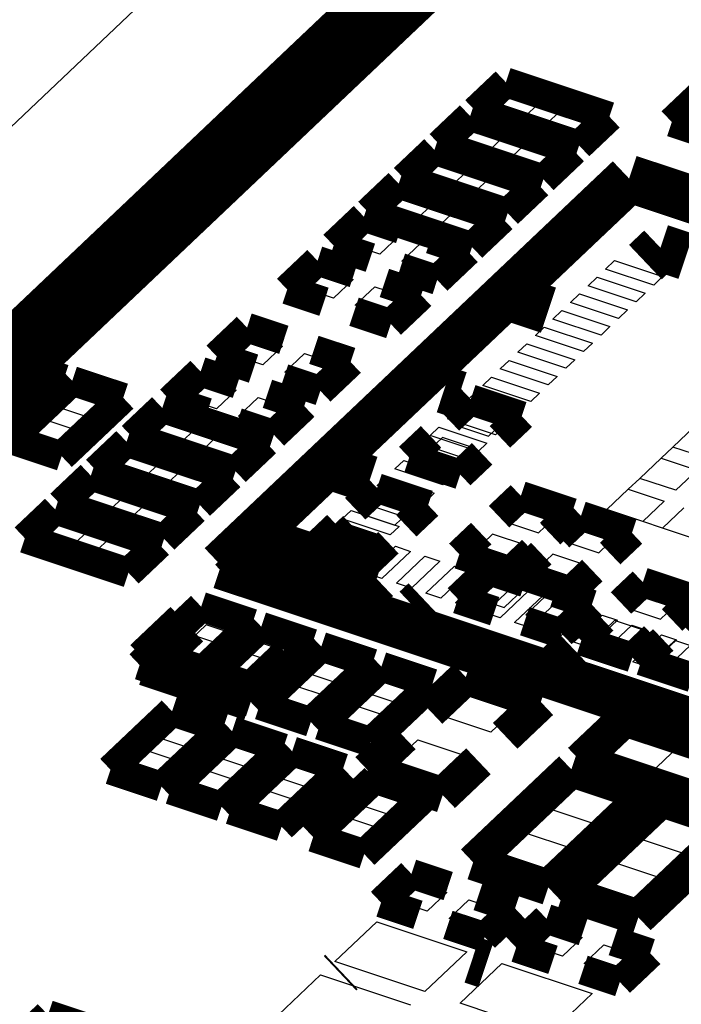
# Model space of a CAD drawing. Extents: x 0 to 1189, y 0 to 841.
# Tile 281 of 297: x 625.88 to 629.25, y 554.97 to 559.98. Entities that reach past the tile are written whole.
import ezdxf

# ---------------------------------------------------------------- set-up
doc = ezdxf.new("R2010")
doc.units = 0
doc.header["$LTSCALE"] = 65.395
doc.layers.get('0').update_dxf_attribs({"linetype": 'CONTINUOUS'})
doc.layers.add('AL-BASE_ES7632BT_22_2', color=7, linetype='CONTINUOUS')

msp = doc.modelspace()

# ---------------------------------------------------------------- linework, layer by layer
at = {"color": 7, "linetype": 'Continuous'}
for p, q in [((629.6331, 561.7022), (624.783, 557.1055)), ((628.2712, 559.5214), (628.3711, 559.6161)), ((628.3711, 559.6161), (628.5333, 559.5622)), ((628.5333, 559.5622), (628.4334, 559.4675)), ((628.5446, 559.4305), (628.6445, 559.5252)), ((628.6445, 559.5252), (628.8067, 559.4712)), ((628.4334, 559.4675), (628.2712, 559.5214)), ((628.0895, 559.3493), (628.1894, 559.444)), ((628.1894, 559.444), (628.3516, 559.39)), ((628.7068, 559.3765), (628.5446, 559.4305)), ((628.8067, 559.4712), (628.7068, 559.3765)), ((628.3516, 559.39), (628.2517, 559.2953)), ((628.2517, 559.2953), (628.0895, 559.3493)), ((628.363, 559.2583), (628.4629, 559.353)), ((628.4629, 559.353), (628.6251, 559.299)), ((628.6251, 559.299), (628.5251, 559.2043)), ((627.9079, 559.1771), (628.0078, 559.2718)), ((628.0078, 559.2718), (628.1699, 559.2178)), ((628.5251, 559.2043), (628.363, 559.2583)), ((628.07, 559.1231), (627.9079, 559.1771)), ((628.1699, 559.2178), (628.07, 559.1231)), ((628.1813, 559.0861), (628.2812, 559.1808)), ((628.2812, 559.1808), (628.4434, 559.1269)), ((628.4434, 559.1269), (628.3435, 559.0322)), ((627.7262, 559.0049), (627.8261, 559.0996)), ((627.8261, 559.0996), (627.9883, 559.0457)), ((628.3435, 559.0322), (628.1813, 559.0861)), ((627.9883, 559.0457), (627.8884, 558.951)), ((627.8884, 558.951), (627.7262, 559.0049)), ((627.9996, 558.9139), (628.0996, 559.0086)), ((628.0996, 559.0086), (628.2617, 558.9547)), ((627.5491, 558.837), (627.649, 558.9317)), ((627.649, 558.9317), (627.8112, 558.8778)), ((628.2617, 558.9547), (628.1618, 558.86)), ((627.8112, 558.8778), (627.7112, 558.7831)), ((628.1618, 558.86), (627.9996, 558.9139)), ((627.7112, 558.7831), (627.5491, 558.837)), ((627.8225, 558.7461), (627.9224, 558.8408)), ((627.9224, 558.8408), (628.0846, 558.7868)), ((628.0846, 558.7868), (627.9847, 558.6921)), ((627.9847, 558.6921), (627.8225, 558.7461)), ((628.8606, 558.7068), (628.906, 558.7499)), ((628.906, 558.7499), (629.1506, 558.6685)), ((627.3129, 558.6132), (627.4128, 558.7079)), ((627.4128, 558.7079), (627.575, 558.654)), ((629.1051, 558.6255), (628.8606, 558.7068)), ((627.575, 558.654), (627.4751, 558.5593)), ((628.7712, 558.6221), (628.8166, 558.6651)), ((629.0157, 558.5407), (628.7712, 558.6221)), ((628.8166, 558.6651), (629.0611, 558.5837)), ((629.1506, 558.6685), (629.1051, 558.6255)), ((627.4751, 558.5593), (627.3129, 558.6132)), ((627.5863, 558.5222), (627.6863, 558.6169)), ((627.6863, 558.6169), (627.8484, 558.563)), ((628.6818, 558.5374), (628.7272, 558.5804)), ((628.7272, 558.5804), (628.9718, 558.499)), ((629.0611, 558.5837), (629.0157, 558.5407)), ((627.7485, 558.4683), (627.5863, 558.5222)), ((627.8484, 558.563), (627.7485, 558.4683)), ((628.9263, 558.456), (628.6818, 558.5374)), ((628.5924, 558.4526), (628.6378, 558.4956)), ((628.6378, 558.4956), (628.8823, 558.4143)), ((628.9718, 558.499), (628.9263, 558.456)), ((628.8369, 558.3712), (628.5924, 558.4526)), ((628.503, 558.3679), (628.5484, 558.4109)), ((628.5484, 558.4109), (628.793, 558.3296)), ((628.8823, 558.4143), (628.8369, 558.3712)), ((626.9541, 558.2732), (627.054, 558.3679)), ((627.054, 558.3679), (627.2162, 558.3139)), ((628.4136, 558.2831), (628.459, 558.3262)), ((628.459, 558.3262), (628.7035, 558.2448)), ((628.7475, 558.2865), (628.503, 558.3679)), ((628.793, 558.3296), (628.7475, 558.2865)), ((627.1163, 558.2192), (626.9541, 558.2732)), ((627.2162, 558.3139), (627.1163, 558.2192)), ((627.2276, 558.1822), (627.3275, 558.2769)), ((627.3275, 558.2769), (627.4896, 558.2229)), ((628.6581, 558.2018), (628.4136, 558.2831)), ((627.4896, 558.2229), (627.3897, 558.1283)), ((628.3242, 558.1984), (628.3696, 558.2415)), ((628.3696, 558.2415), (628.6141, 558.1601)), ((628.7035, 558.2448), (628.6581, 558.2018)), ((625.8615, 558.1918), (626.0297, 558.1359)), ((627.3897, 558.1283), (627.2276, 558.1822)), ((628.5687, 558.1171), (628.3242, 558.1984)), ((626.0297, 558.1359), (625.9333, 558.0445)), ((626.7179, 558.0494), (626.8179, 558.1441)), ((626.8179, 558.1441), (626.98, 558.0901)), ((628.2348, 558.1137), (628.2802, 558.1567)), ((628.2802, 558.1567), (628.5247, 558.0754)), ((628.6141, 558.1601), (628.5687, 558.1171)), ((625.9333, 558.0445), (625.7652, 558.1005)), ((626.0678, 558.0056), (626.1641, 558.0969)), ((626.1641, 558.0969), (626.3323, 558.041)), ((626.98, 558.0901), (626.8801, 557.9954)), ((628.1454, 558.029), (628.1908, 558.072)), ((628.1908, 558.072), (628.4353, 557.9907)), ((628.4793, 558.0323), (628.2348, 558.1137)), ((628.5247, 558.0754), (628.4793, 558.0323)), ((626.3323, 558.041), (626.2359, 557.9497)), ((626.8801, 557.9954), (626.7179, 558.0494)), ((626.9914, 557.9584), (627.0913, 558.0531)), ((627.0913, 558.0531), (627.2535, 557.9991)), ((628.3899, 557.9476), (628.1454, 558.029)), ((626.2359, 557.9497), (626.0678, 558.0056)), ((627.2535, 557.9991), (627.1536, 557.9044)), ((628.0559, 557.9442), (628.1014, 557.9873)), ((628.1014, 557.9873), (628.3459, 557.9059)), ((628.4353, 557.9907), (628.3899, 557.9476)), ((625.9053, 557.8516), (626.0016, 557.9429)), ((626.0016, 557.9429), (626.1698, 557.887)), ((626.5227, 557.8643), (626.6226, 557.959)), ((626.6226, 557.959), (626.7847, 557.905)), ((627.1536, 557.9044), (626.9914, 557.9584)), ((628.3005, 557.8629), (628.0559, 557.9442)), ((626.1698, 557.887), (626.0734, 557.7957)), ((626.7847, 557.905), (626.6848, 557.8103)), ((627.9666, 557.8595), (628.012, 557.9026)), ((628.012, 557.9026), (628.2565, 557.8212)), ((628.3459, 557.9059), (628.3005, 557.8629)), ((629.2027, 557.8013), (629.3117, 557.9046)), ((626.0734, 557.7957), (625.9053, 557.8516)), ((626.6848, 557.8103), (626.5227, 557.8643)), ((626.7961, 557.7733), (626.896, 557.868)), ((626.896, 557.868), (627.0582, 557.814)), ((628.2111, 557.7781), (627.9666, 557.8595)), ((628.2565, 557.8212), (628.2111, 557.7781)), ((626.341, 557.6921), (626.4409, 557.7868)), ((626.4409, 557.7868), (626.6031, 557.7328)), ((626.9583, 557.7193), (626.7961, 557.7733)), ((627.0582, 557.814), (626.9583, 557.7193)), ((627.8771, 557.7748), (627.9226, 557.8178)), ((628.1217, 557.6934), (627.8771, 557.7748)), ((627.9226, 557.8178), (628.1671, 557.7364)), ((629.1437, 557.7453), (629.2027, 557.8013)), ((629.3861, 557.7403), (629.2027, 557.8013)), ((626.6031, 557.7328), (626.5032, 557.6381)), ((627.7878, 557.6901), (627.8332, 557.7331)), ((627.8332, 557.7331), (628.0777, 557.6517)), ((628.1671, 557.7364), (628.1217, 557.6934)), ((629.0347, 557.642), (629.1437, 557.7453)), ((629.1437, 557.7453), (629.3271, 557.6843)), ((626.5032, 557.6381), (626.341, 557.6921)), ((626.6144, 557.6011), (626.7143, 557.6958)), ((626.7143, 557.6958), (626.8765, 557.6419)), ((628.0323, 557.6087), (627.7878, 557.6901)), ((629.3271, 557.6843), (629.2181, 557.581)), ((626.8765, 557.6419), (626.7766, 557.5472)), ((627.6983, 557.6053), (627.7438, 557.6483)), ((627.7438, 557.6483), (627.9883, 557.567)), ((628.0777, 557.6517), (628.0323, 557.6087)), ((628.9756, 557.5861), (629.0347, 557.642)), ((629.2181, 557.581), (629.0347, 557.642)), ((626.1593, 557.5199), (626.2592, 557.6146)), ((626.2592, 557.6146), (626.4214, 557.5607)), ((626.7766, 557.5472), (626.6144, 557.6011)), ((627.9429, 557.5239), (627.6983, 557.6053)), ((628.8666, 557.4828), (628.9756, 557.5861)), ((628.9756, 557.5861), (629.159, 557.5251)), ((626.3215, 557.466), (626.1593, 557.5199)), ((626.4214, 557.5607), (626.3215, 557.466)), ((626.4328, 557.4289), (626.5327, 557.5236)), ((626.5327, 557.5236), (626.6949, 557.4697)), ((627.609, 557.5206), (627.6544, 557.5636)), ((627.8535, 557.4392), (627.609, 557.5206)), ((627.6544, 557.5636), (627.8989, 557.4823)), ((627.9883, 557.567), (627.9429, 557.5239)), ((629.159, 557.5251), (629.05, 557.4218)), ((626.6949, 557.4697), (626.5949, 557.375)), ((627.5195, 557.4358), (627.5649, 557.4789)), ((627.5649, 557.4789), (627.8095, 557.3975)), ((627.8989, 557.4823), (627.8535, 557.4392)), ((629.05, 557.4218), (628.8666, 557.4828)), ((629.1494, 557.3887), (629.2584, 557.492)), ((625.9777, 557.3478), (626.0776, 557.4424)), ((626.0776, 557.4424), (626.2397, 557.3885)), ((626.5949, 557.375), (626.4328, 557.4289)), ((627.7641, 557.3545), (627.5195, 557.4358)), ((629.1494, 557.3887), (629.05, 557.4218)), ((626.2397, 557.3885), (626.1398, 557.2938)), ((627.8095, 557.3975), (627.7641, 557.3545)), ((629.3328, 557.3277), (629.1494, 557.3887)), ((626.1398, 557.2938), (625.9777, 557.3478)), ((626.2511, 557.2568), (626.351, 557.3515)), ((626.351, 557.3515), (626.5132, 557.2975)), ((626.5132, 557.2975), (626.4133, 557.2028)), ((627.6452, 557.1583), (627.7905, 557.2961)), ((627.867, 557.2706), (627.7216, 557.1329)), ((627.7905, 557.2961), (627.867, 557.2706)), ((626.4133, 557.2028), (626.2511, 557.2568)), ((627.7957, 557.1083), (627.941, 557.246)), ((628.0174, 557.2206), (627.8721, 557.0828)), ((627.941, 557.246), (628.0174, 557.2206)), ((627.9461, 557.0582), (628.0914, 557.196)), ((628.1678, 557.1705), (628.0225, 557.0328)), ((628.0914, 557.196), (628.1678, 557.1705)), ((627.7216, 557.1329), (627.6452, 557.1583)), ((628.0966, 557.0082), (628.2419, 557.1459)), ((628.3183, 557.1205), (628.173, 556.9827)), ((628.2419, 557.1459), (628.3183, 557.1205)), ((627.8721, 557.0828), (627.7957, 557.1083)), ((628.247, 556.9581), (628.3923, 557.0959)), ((628.4687, 557.0704), (628.3234, 556.9327)), ((628.3923, 557.0959), (628.4687, 557.0704)), ((628.0225, 557.0328), (627.9461, 557.0582)), ((628.3974, 556.9081), (628.5428, 557.0458)), ((628.6192, 557.0204), (628.4739, 556.8826)), ((628.5428, 557.0458), (628.6192, 557.0204)), ((628.173, 556.9827), (628.0966, 557.0082)), ((628.5478, 556.858), (628.6932, 556.9958)), ((628.7696, 556.9703), (628.6243, 556.8326)), ((628.6932, 556.9958), (628.7696, 556.9703)), ((626.7244, 556.8567), (626.8207, 556.948)), ((626.8207, 556.948), (626.9889, 556.8921)), ((628.3234, 556.9327), (628.247, 556.9581)), ((628.6983, 556.808), (628.8436, 556.9457)), ((628.9201, 556.9203), (628.7747, 556.7825)), ((628.8436, 556.9457), (628.9201, 556.9203)), ((626.9889, 556.8921), (626.8925, 556.8008)), ((628.4739, 556.8826), (628.3974, 556.9081)), ((628.8487, 556.7579), (628.9941, 556.8957)), ((629.0705, 556.8702), (628.9251, 556.7325)), ((628.9941, 556.8957), (629.0705, 556.8702)), ((626.8925, 556.8008), (626.7244, 556.8567)), ((627.0301, 556.755), (627.1264, 556.8463)), ((627.1264, 556.8463), (627.2946, 556.7904)), ((628.6243, 556.8326), (628.5478, 556.858)), ((628.9992, 556.7079), (629.1445, 556.8456)), ((629.221, 556.8202), (629.0756, 556.6824)), ((629.1445, 556.8456), (629.221, 556.8202)), ((626.5619, 556.7027), (626.6582, 556.794)), ((626.6582, 556.794), (626.8264, 556.7381)), ((627.2946, 556.7904), (627.1982, 556.6991)), ((628.7747, 556.7825), (628.6983, 556.808)), ((629.1496, 556.6578), (629.2949, 556.7955)), ((629.3714, 556.7701), (629.226, 556.6324)), ((626.8264, 556.7381), (626.73, 556.6468)), ((627.1982, 556.6991), (627.0301, 556.755)), ((627.3358, 556.6533), (627.4321, 556.7446)), ((627.4321, 556.7446), (627.6003, 556.6887)), ((628.9251, 556.7325), (628.8487, 556.7579)), ((626.73, 556.6468), (626.5619, 556.7027)), ((626.8676, 556.601), (626.9639, 556.6923)), ((626.9639, 556.6923), (627.1321, 556.6364)), ((627.6003, 556.6887), (627.5039, 556.5974)), ((629.0756, 556.6824), (628.9992, 556.7079)), ((627.1321, 556.6364), (627.0357, 556.545)), ((627.5039, 556.5974), (627.3358, 556.6533)), ((627.6414, 556.5516), (627.7378, 556.6429)), ((627.7378, 556.6429), (627.906, 556.587)), ((629.226, 556.6324), (629.1496, 556.6578)), ((627.0357, 556.545), (626.8676, 556.601)), ((627.1733, 556.4993), (627.2696, 556.5906)), ((627.2696, 556.5906), (627.4378, 556.5347)), ((627.906, 556.587), (627.8096, 556.4956)), ((628.0314, 556.4319), (628.1767, 556.5696)), ((628.1767, 556.5696), (628.4213, 556.4882)), ((627.4378, 556.5347), (627.3414, 556.4433)), ((627.8096, 556.4956), (627.6414, 556.5516)), ((627.3414, 556.4433), (627.1733, 556.4993)), ((627.4789, 556.3976), (627.5753, 556.4889)), ((627.5753, 556.4889), (627.7435, 556.433)), ((628.4213, 556.4882), (628.2759, 556.3505)), ((627.7435, 556.433), (627.6471, 556.3416)), ((628.2759, 556.3505), (628.0314, 556.4319)), ((626.5759, 556.3246), (626.6723, 556.4159)), ((626.6723, 556.4159), (626.8404, 556.36)), ((627.6471, 556.3416), (627.4789, 556.3976)), ((626.744, 556.2686), (626.5759, 556.3246)), ((626.8404, 556.36), (626.744, 556.2686)), ((628.841, 556.2206), (628.9864, 556.3584)), ((628.9864, 556.3584), (629.2309, 556.277)), ((626.8816, 556.2229), (626.978, 556.3142)), ((626.978, 556.3142), (627.1461, 556.2583)), ((627.7589, 556.1736), (627.9042, 556.3113)), ((627.9042, 556.3113), (628.1488, 556.23)), ((629.2309, 556.277), (629.0856, 556.1393)), ((626.4134, 556.1706), (626.5098, 556.2619)), ((626.5098, 556.2619), (626.6779, 556.206)), ((627.0497, 556.1669), (626.8816, 556.2229)), ((627.1461, 556.2583), (627.0497, 556.1669)), ((628.1488, 556.23), (628.0034, 556.0922)), ((629.0856, 556.1393), (628.841, 556.2206)), ((626.5815, 556.1146), (626.4134, 556.1706)), ((626.6779, 556.206), (626.5815, 556.1146)), ((627.1873, 556.1212), (627.2837, 556.2125)), ((627.2837, 556.2125), (627.4518, 556.1566)), ((628.0034, 556.0922), (627.7589, 556.1736)), ((626.7191, 556.0688), (626.8155, 556.1602)), ((626.8155, 556.1602), (626.9836, 556.1042)), ((627.3554, 556.0652), (627.1873, 556.1212)), ((627.4518, 556.1566), (627.3554, 556.0652)), ((626.8872, 556.0129), (626.7191, 556.0688)), ((626.9836, 556.1042), (626.8872, 556.0129)), ((627.6076, 555.9813), (627.704, 556.0726)), ((627.704, 556.0726), (627.8721, 556.0167)), ((628.5685, 555.9624), (628.7139, 556.1001)), ((628.7139, 556.1001), (628.9584, 556.0187)), ((627.0248, 555.9671), (627.1212, 556.0585)), ((627.1212, 556.0585), (627.2893, 556.0025)), ((627.8721, 556.0167), (627.7757, 555.9254)), ((628.9584, 556.0187), (628.8131, 555.881)), ((627.1929, 555.9112), (627.0248, 555.9671)), ((627.2893, 556.0025), (627.1929, 555.9112)), ((627.7757, 555.9254), (627.6076, 555.9813)), ((627.4451, 555.8273), (627.5415, 555.9186)), ((627.5415, 555.9186), (627.7096, 555.8627)), ((628.8131, 555.881), (628.5685, 555.9624)), ((629.0271, 555.8098), (629.1724, 555.9476)), ((629.1724, 555.9476), (629.417, 555.8662)), ((627.6132, 555.7714), (627.4451, 555.8273)), ((627.7096, 555.8627), (627.6132, 555.7714)), ((628.296, 555.7041), (628.4414, 555.8419)), ((628.4414, 555.8419), (628.6859, 555.7605)), ((629.2716, 555.7285), (629.0271, 555.8098)), ((628.6859, 555.7605), (628.5406, 555.6228)), ((628.5406, 555.6228), (628.296, 555.7041)), ((628.7546, 555.5516), (628.8999, 555.6893)), ((628.8999, 555.6893), (629.1445, 555.6079)), ((627.7907, 555.4943), (627.8906, 555.589)), ((627.8906, 555.589), (628.0527, 555.535)), ((629.1445, 555.6079), (628.9991, 555.4702)), ((628.0527, 555.535), (627.9528, 555.4403)), ((628.9991, 555.4702), (628.7546, 555.5516)), ((627.9528, 555.4403), (627.7907, 555.4943)), ((628.0641, 555.4033), (628.164, 555.498)), ((628.164, 555.498), (628.3262, 555.444)), ((628.3262, 555.444), (628.2263, 555.3493)), ((627.4817, 555.1841), (627.6952, 555.3865)), ((627.6952, 555.3865), (628.1537, 555.2339)), ((628.2263, 555.3493), (628.0641, 555.4033)), ((628.4785, 555.2654), (628.5784, 555.3601)), ((628.5784, 555.3601), (628.7406, 555.3062)), ((628.6406, 555.2115), (628.4785, 555.2654)), ((628.7406, 555.3062), (628.6406, 555.2115)), ((628.7519, 555.1744), (628.8518, 555.2691)), ((628.8518, 555.2691), (629.014, 555.2152)), ((628.1537, 555.2339), (627.9403, 555.0316)), ((629.014, 555.2152), (628.9141, 555.1205)), ((627.9403, 555.0316), (627.4817, 555.1841)), ((628.1196, 554.9719), (628.333, 555.1742)), ((628.333, 555.1742), (628.7916, 555.0217)), ((628.9141, 555.1205), (628.7519, 555.1744)), ((627.1956, 554.913), (627.4091, 555.1153)), ((627.4091, 555.1153), (627.8676, 554.9627)), ((628.7916, 555.0217), (628.5781, 554.8194)), ((628.5781, 554.8194), (628.1196, 554.9719))]:
    msp.add_line(p, q, dxfattribs=at)
at = {"color": 1, "linetype": 'Continuous'}
for p, q in [((628.1926, 558.0036), (628.0963, 557.9123)), ((628.3608, 557.9477), (628.1926, 558.0036)), ((628.2644, 557.8563), (628.3608, 557.9477)), ((628.0963, 557.9123), (628.2644, 557.8563)), ((628.0301, 557.8496), (627.9338, 557.7583)), ((628.1983, 557.7937), (628.0301, 557.8496)), ((628.1019, 557.7023), (628.1983, 557.7937)), ((627.9338, 557.7583), (628.1019, 557.7023)), ((627.7158, 557.5516), (627.6194, 557.4603)), ((627.8839, 557.4957), (627.7158, 557.5516)), ((627.7875, 557.4044), (627.8839, 557.4957)), ((628.4479, 557.5116), (628.3515, 557.4203)), ((628.616, 557.4557), (628.4479, 557.5116)), ((627.6194, 557.4603), (627.7875, 557.4044)), ((628.3515, 557.4203), (628.5196, 557.3643)), ((628.5196, 557.3643), (628.616, 557.4557)), ((627.5533, 557.3976), (627.4569, 557.3063)), ((627.7214, 557.3417), (627.5533, 557.3976)), ((628.7536, 557.4099), (628.6572, 557.3186)), ((628.9217, 557.354), (628.7536, 557.4099)), ((627.625, 557.2504), (627.7214, 557.3417)), ((628.2854, 557.3576), (628.189, 557.2662)), ((628.4535, 557.3016), (628.2854, 557.3576)), ((628.6572, 557.3186), (628.8253, 557.2626)), ((628.8253, 557.2626), (628.9217, 557.354)), ((627.4569, 557.3063), (627.625, 557.2504)), ((628.3571, 557.2103), (628.4535, 557.3016)), ((627.1913, 557.2405), (627.0097, 557.0684)), ((627.5734, 557.1134), (627.1913, 557.2405)), ((628.189, 557.2662), (628.3571, 557.2103)), ((628.5911, 557.2559), (628.4947, 557.1645)), ((628.7592, 557.1999), (628.5911, 557.2559)), ((628.6628, 557.1086), (628.7592, 557.1999)), ((628.2815, 557.1337), (628.1816, 557.039)), ((628.4437, 557.0798), (628.2815, 557.1337)), ((628.4947, 557.1645), (628.6628, 557.1086)), ((627.0097, 557.0684), (627.3918, 556.9412)), ((627.3918, 556.9412), (627.5734, 557.1134)), ((628.3437, 556.9851), (628.4437, 557.0798)), ((629.0687, 557.0724), (628.9723, 556.9811)), ((629.2368, 557.0165), (629.0687, 557.0724)), ((628.1816, 557.039), (628.3437, 556.9851)), ((628.5549, 557.0427), (628.455, 556.948)), ((628.7171, 556.9888), (628.5549, 557.0427)), ((628.6172, 556.8941), (628.7171, 556.9888)), ((628.9723, 556.9811), (629.1404, 556.9252)), ((629.1404, 556.9252), (629.2368, 557.0165)), ((628.455, 556.948), (628.6172, 556.8941)), ((628.9062, 556.9184), (628.8098, 556.8271)), ((629.0743, 556.8625), (628.9062, 556.9184)), ((626.828, 556.8962), (626.6463, 556.724)), ((627.2101, 556.7691), (626.828, 556.8962)), ((628.8098, 556.8271), (628.9779, 556.7712)), ((628.9779, 556.7712), (629.0743, 556.8625)), ((627.0284, 556.5969), (627.2101, 556.7691)), ((629.2119, 556.8167), (629.1155, 556.7254)), ((629.38, 556.7608), (629.2119, 556.8167)), ((626.6463, 556.724), (627.0284, 556.5969)), ((629.1155, 556.7254), (629.2836, 556.6695))]:
    msp.add_line(p, q, dxfattribs=at)
at = {"color": 7, "linetype": 'Continuous'}
for points, const_width in [([(624.5291, 557.0911), (629.4382, 561.7437)], 0.2416), ([(624.775, 557.1315), (629.5887, 561.6937)], 0.2416), ([(629.5105, 559.7517), (629.1972, 559.4547)], 0.151), ([(628.3525, 559.6572), (628.1981, 559.5109)], 0.151), ([(628.8798, 559.4818), (628.3525, 559.6572)], 0.151), ([(628.1981, 559.5109), (628.7254, 559.3354)], 0.151), ([(628.1708, 559.485), (628.0164, 559.3387)], 0.151), ([(628.6982, 559.3096), (628.1708, 559.485)], 0.151), ([(628.7254, 559.3354), (628.8798, 559.4818)], 0.151), ([(629.1972, 559.4547), (629.457, 559.3682)], 0.151), ([(627.9892, 559.3129), (627.8348, 559.1665)], 0.151), ([(628.5165, 559.1374), (627.9892, 559.3129)], 0.151), ([(628.0164, 559.3387), (628.5437, 559.1632)], 0.151), ([(628.5437, 559.1632), (628.6982, 559.3096)], 0.151), ([(626.903, 557.1989), (628.98, 559.1673)], 0.2416), ([(628.98, 559.1673), (632.475, 558.0045)], 0.2416), ([(627.8348, 559.1665), (628.3621, 558.9911)], 0.151), ([(627.8075, 559.1407), (627.6531, 558.9943)], 0.151), ([(628.3348, 558.9653), (627.8075, 559.1407)], 0.151), ([(628.3621, 558.9911), (628.5165, 559.1374)], 0.151), ([(627.6304, 558.9728), (627.476, 558.8265)], 0.151), ([(627.8176, 558.9105), (627.6304, 558.9728)], 0.151), ([(627.6531, 558.9943), (628.1804, 558.8189)], 0.151), ([(628.1804, 558.8189), (628.3348, 558.9653)], 0.151), ([(628.1577, 558.7974), (627.9705, 558.8597)], 0.151), ([(629.0628, 558.7419), (629.1397, 558.8148)], 0.2416), ([(629.1397, 558.8148), (629.2691, 558.7717)], 0.2416), ([(627.476, 558.8265), (627.6632, 558.7642)], 0.151), ([(628.0033, 558.651), (628.1577, 558.7974)], 0.151), ([(627.3942, 558.749), (627.2398, 558.6027)], 0.151), ([(627.5815, 558.6867), (627.3942, 558.749)], 0.151), ([(627.816, 558.7133), (628.0033, 558.651)], 0.151), ([(627.2398, 558.6027), (627.427, 558.5404)], 0.151), ([(627.9215, 558.5736), (627.7343, 558.6359)], 0.151), ([(627.7671, 558.4272), (627.9215, 558.5736)], 0.151), ([(628.5693, 558.4976), (628.4165, 558.5485)], 0.2416), ([(627.5799, 558.4895), (627.7671, 558.4272)], 0.151), ([(627.0354, 558.409), (626.881, 558.2626)], 0.151), ([(627.2227, 558.3467), (627.0354, 558.409)], 0.151), ([(627.5627, 558.2335), (627.3755, 558.2958)], 0.151), ([(626.881, 558.2626), (627.0682, 558.2003)], 0.151), ([(625.8429, 558.2329), (625.5296, 557.9359)], 0.151), ([(626.1028, 558.1464), (625.8429, 558.2329)], 0.151), ([(627.4083, 558.0872), (627.5627, 558.2335)], 0.151), ([(625.7894, 557.8494), (626.1028, 558.1464)], 0.151), ([(626.7993, 558.1851), (626.6448, 558.0388)], 0.151), ([(626.9865, 558.1228), (626.7993, 558.1851)], 0.151), ([(627.2211, 558.1495), (627.4083, 558.0872)], 0.151), ([(626.1455, 558.138), (625.8322, 557.841)], 0.151), ([(626.4054, 558.0516), (626.1455, 558.138)], 0.151), ([(628.1152, 558.0672), (628.0387, 558.0926)], 0.2416), ([(626.092, 557.7546), (626.4054, 558.0516)], 0.151), ([(627.3266, 558.0097), (627.1393, 558.072)], 0.151), ([(628.0628, 557.9392), (628.174, 558.0447)], 0.151), ([(628.174, 558.0447), (628.4339, 557.9582)], 0.151), ([(626.604, 558), (626.4496, 557.8537)], 0.151), ([(627.1313, 557.8246), (626.604, 558)], 0.151), ([(626.6448, 558.0388), (626.8321, 557.9765)], 0.151), ([(627.1722, 557.8633), (627.3266, 558.0097)], 0.151), ([(628.4339, 557.9582), (628.3226, 557.8528)], 0.151), ([(626.9849, 557.9256), (627.1722, 557.8633)], 0.151), ([(626.4496, 557.8537), (626.9769, 557.6783)], 0.151), ([(627.8606, 557.7477), (627.9719, 557.8531)], 0.151), ([(625.8322, 557.841), (626.092, 557.7546)], 0.151), ([(626.4223, 557.8279), (626.2679, 557.6815)], 0.151), ([(626.9496, 557.6524), (626.4223, 557.8279)], 0.151), ([(626.9769, 557.6783), (627.1313, 557.8246)], 0.151), ([(628.1205, 557.6612), (627.8606, 557.7477)], 0.151), ([(628.2318, 557.7667), (628.1205, 557.6612)], 0.151), ([(627.661, 557.6367), (627.5081, 557.6876)], 0.2416), ([(626.2406, 557.6557), (626.0862, 557.5094)], 0.151), ([(626.768, 557.4803), (626.2406, 557.6557)], 0.151), ([(626.2679, 557.6815), (626.7952, 557.5061)], 0.151), ([(626.7952, 557.5061), (626.9496, 557.6524)], 0.151), ([(627.5859, 557.4873), (627.6972, 557.5927)], 0.151), ([(627.6972, 557.5927), (627.957, 557.5063)], 0.151), ([(628.318, 557.4472), (628.4293, 557.5527)], 0.151), ([(628.4293, 557.5527), (628.6891, 557.4662)], 0.151), ([(626.0862, 557.5094), (626.6135, 557.3339)], 0.151), ([(627.957, 557.5063), (627.8457, 557.4008)], 0.151), ([(626.059, 557.4835), (625.9046, 557.3372)], 0.151), ([(626.5863, 557.3081), (626.059, 557.4835)], 0.151), ([(626.6135, 557.3339), (626.768, 557.4803)], 0.151), ([(628.6891, 557.4662), (628.5779, 557.3608)], 0.151), ([(628.6237, 557.3455), (628.735, 557.451)], 0.151), ([(628.735, 557.451), (628.9948, 557.3645)], 0.151), ([(627.3838, 557.2957), (627.495, 557.4012)], 0.151), ([(627.5304, 557.2896), (627.6073, 557.3624)], 0.2416), ([(626.9559, 557.1153), (627.1603, 557.309)], 0.2416), ([(627.1603, 557.309), (627.6953, 557.131)], 0.2416), ([(628.1159, 557.2557), (628.2272, 557.3611)], 0.151), ([(628.9948, 557.3645), (628.8835, 557.2591)], 0.151), ([(625.9046, 557.3372), (626.4319, 557.1617)], 0.151), ([(626.4319, 557.1617), (626.5863, 557.3081)], 0.151), ([(627.6436, 557.2093), (627.3838, 557.2957)], 0.151), ([(627.6598, 557.2465), (627.5304, 557.2896)], 0.2416), ([(627.7549, 557.3147), (627.6436, 557.2093)], 0.151), ([(630.398, 556.0361), (626.903, 557.1989)], 0.2416), ([(628.3757, 557.1692), (628.1159, 557.2557)], 0.151), ([(628.487, 557.2747), (628.3757, 557.1692)], 0.151), ([(628.4216, 557.154), (628.5329, 557.2594)], 0.151), ([(627.6953, 557.131), (627.4909, 556.9373)], 0.2416), ([(628.1085, 557.0284), (628.2629, 557.1748)], 0.151), ([(628.2629, 557.1748), (628.4501, 557.1125)], 0.151), ([(628.6814, 557.0675), (628.4216, 557.154)], 0.151), ([(628.7927, 557.173), (628.6814, 557.0675)], 0.151), ([(628.9388, 557.0081), (629.0501, 557.1135)], 0.151), ([(629.0501, 557.1135), (629.3099, 557.0271)], 0.151), ([(627.9401, 557.0205), (627.8946, 556.9775)], 0.2416), ([(628.603, 557.0616), (628.7902, 556.9994)], 0.151), ([(628.2957, 556.9662), (628.1085, 557.0284)], 0.151), ([(628.7902, 556.9994), (628.6358, 556.853)], 0.151), ([(629.3099, 557.0271), (629.1986, 556.9216)], 0.151), ([(629.2445, 556.9064), (629.3558, 557.0118)], 0.151), ([(626.7289, 556.9001), (626.5245, 556.7064)], 0.2416), ([(626.8021, 556.9891), (626.4888, 556.6921)], 0.151), ([(627.062, 556.9027), (626.8021, 556.9891)], 0.151), ([(626.7486, 556.6057), (627.062, 556.9027)], 0.151), ([(628.6358, 556.853), (628.4486, 556.9153)], 0.151), ([(628.7367, 556.8165), (628.848, 556.922)], 0.151), ([(627.1078, 556.8874), (626.7945, 556.5904)], 0.151), ([(627.3677, 556.801), (627.1078, 556.8874)], 0.151), ([(627.0543, 556.504), (627.3677, 556.801)], 0.151), ([(628.7043, 556.7662), (628.6135, 556.6802)], 0.2416), ([(628.9965, 556.7301), (628.7367, 556.8165)], 0.151), ([(629.1078, 556.8355), (628.9965, 556.7301)], 0.151), ([(629.0424, 556.7148), (629.1537, 556.8203)], 0.151), ([(626.5245, 556.7064), (627.0594, 556.5284)], 0.2416), ([(627.0594, 556.5284), (627.2638, 556.7221)], 0.2416), ([(627.4135, 556.7857), (627.1001, 556.4887)], 0.151), ([(627.6734, 556.6993), (627.4135, 556.7857)], 0.151), ([(626.4888, 556.6921), (626.7486, 556.6057)], 0.151), ([(627.36, 556.4023), (627.6734, 556.6993)], 0.151), ([(629.3022, 556.6284), (629.0424, 556.7148)], 0.151), ([(629.4135, 556.7338), (629.3022, 556.6284)], 0.151), ([(627.7192, 556.684), (627.4058, 556.387)], 0.151), ([(627.9791, 556.5976), (627.7192, 556.684)], 0.151), ([(627.9671, 556.459), (628.1488, 556.6312)], 0.1812), ([(628.1488, 556.6312), (628.5309, 556.5041)], 0.1812), ([(627.6657, 556.3006), (627.9791, 556.5976)], 0.151), ([(626.7945, 556.5904), (627.0543, 556.504)], 0.151), ([(628.5309, 556.5041), (628.3493, 556.3319)], 0.1812), ([(626.6537, 556.457), (626.3403, 556.16)], 0.151), ([(626.9135, 556.3705), (626.6537, 556.457)], 0.151), ([(627.1001, 556.4887), (627.36, 556.4023)], 0.151), ([(628.9585, 556.42), (628.7314, 556.2048)], 0.1812), ([(629.7991, 556.1403), (628.9585, 556.42)], 0.1812), ([(626.6001, 556.0735), (626.9135, 556.3705)], 0.151), ([(626.9594, 556.3553), (626.646, 556.0583)], 0.151), ([(627.2192, 556.2688), (626.9594, 556.3553)], 0.151), ([(627.4058, 556.387), (627.6657, 556.3006)], 0.151), ([(627.8309, 556.3299), (627.6492, 556.1577)], 0.1812), ([(626.9058, 555.9718), (627.2192, 556.2688)], 0.151), ([(627.2651, 556.2536), (626.9517, 555.9566)], 0.151), ([(627.5249, 556.1671), (627.2651, 556.2536)], 0.151), ([(628.0313, 556.0306), (628.213, 556.2028)], 0.1812), ([(628.7314, 556.2048), (629.572, 555.9251)], 0.1812), ([(626.3403, 556.16), (626.6001, 556.0735)], 0.151), ([(627.2115, 555.8701), (627.5249, 556.1671)], 0.151), ([(627.6492, 556.1577), (628.0313, 556.0306)], 0.1812), ([(628.686, 556.1617), (628.1864, 555.6883)], 0.1812), ([(629.0681, 556.0346), (628.686, 556.1617)], 0.1812), ([(627.6854, 556.1137), (627.372, 555.8167)], 0.151), ([(627.9452, 556.0273), (627.6854, 556.1137)], 0.151), ([(626.646, 556.0583), (626.9058, 555.9718)], 0.151), ([(628.5685, 555.5611), (629.0681, 556.0346)], 0.1812), ([(627.6318, 555.7303), (627.9452, 556.0273)], 0.151), ([(629.1445, 556.0092), (628.6449, 555.5357)], 0.1812), ([(629.5266, 555.882), (629.1445, 556.0092)], 0.1812), ([(626.9517, 555.9566), (627.2115, 555.8701)], 0.151), ([(629.027, 555.4086), (629.5266, 555.882)], 0.1812), ([(627.372, 555.8167), (627.6318, 555.7303)], 0.151), ([(628.1864, 555.6883), (628.5685, 555.5611)], 0.1812), ([(627.872, 555.63), (627.7176, 555.4837)], 0.151), ([(628.0592, 555.5677), (627.872, 555.63)], 0.151), ([(628.6449, 555.5357), (629.027, 555.4086)], 0.1812), ([(628.3993, 555.4546), (628.2121, 555.5169)], 0.151), ([(627.7176, 555.4837), (627.9048, 555.4214)], 0.151), ([(628.2449, 555.3082), (628.3993, 555.4546)], 0.151), ([(628.5598, 555.4012), (628.4054, 555.2548)], 0.151), ([(628.747, 555.3389), (628.5598, 555.4012)], 0.151), ([(628.0576, 555.3705), (628.2449, 555.3082)], 0.151), ([(628.4054, 555.2548), (628.5926, 555.1926)], 0.151), ([(629.0871, 555.2258), (628.8999, 555.288)], 0.151), ([(628.2513, 555.1678), (628.1803, 555.1914)], 0.2416), ([(628.9327, 555.0794), (629.0871, 555.2258)], 0.151), ([(627.5158, 555.1309), (627.5086, 555.1241)], 0.2416), ([(628.7454, 555.1417), (628.9327, 555.0794)], 0.151), ([(626.0224, 554.9123), (625.868, 554.7659)], 0.151), ([(626.2097, 554.85), (626.0224, 554.9123)], 0.151)]:
    msp.add_lwpolyline(points, dxfattribs=dict(at, const_width=const_width))
at = {"layer": 'AL-BASE_ES7632BT_22_2', "color": 7, "linetype": 'Continuous'}
msp.add_line((616.9196, 550.9812), (629.4359, 562.8435), dxfattribs=at)

doc.saveas('drawing.dxf')
